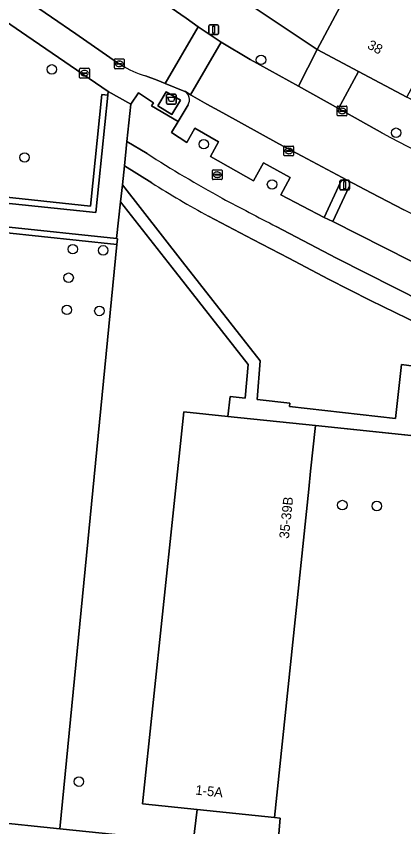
# Model space of a CAD drawing. Extents: x 163008 to 163854, y 382777 to 383982.
# Drawn here: x 163194 to 163233.8, y 383407.3 to 383490.5 of the extents above; entities that cross this region are included whole.
import ezdxf

# ---------------------------------------------------------------- set-up
doc = ezdxf.new("R2010")
doc.units = 0
for name, color, linetype in [('IMGEO_Afval_apart_plaats', 7, 'Continuous'), ('IMGEO_Boom', 7, 'Continuous'), ('IMGEO_Erf', 7, 'Continuous'), ('IMGEO_Groenvoorziening', 7, 'Continuous'), ('IMGEO_Haag', 7, 'Continuous'), ('IMGEO_Hek', 7, 'Continuous'), ('IMGEO_Kolk', 7, 'Continuous'), ('IMGEO_Lichtmast', 7, 'Continuous'), ('IMGEO_Muur', 7, 'Continuous'), ('IMGEO_Pand', 7, 'Continuous'), ('IMGEO_Pand_nummerreeks', 7, 'Continuous'), ('IMGEO_Parkeervlak_open', 7, 'Continuous'), ('IMGEO_Rijbaan_lokaal_open', 7, 'Continuous'), ('IMGEO_Rioolput', 7, 'Continuous'), ('IMGEO_Voetpad_gesloten', 7, 'Continuous'), ('IMGEO_Voetpad_open', 7, 'Continuous')]:
    doc.layers.add(name, color=color, linetype=linetype)

msp = doc.modelspace()

# ---------------------------------------------------------------- linework, layer by layer
at = {"layer": 'IMGEO_Afval_apart_plaats'}
for p, q in [((163209.404, 383481.578), (163209.404, 383482.378)), ((163209.404, 383482.378), (163209.404, 383481.578)), ((163209.504, 383482.478), (163210.294, 383482.478)), ((163210.294, 383482.478), (163209.504, 383482.478)), ((163210.394, 383482.378), (163210.394, 383481.578)), ((163210.394, 383481.578), (163210.394, 383482.378)), ((163210.294, 383481.478), (163209.504, 383481.478)), ((163209.504, 383481.478), (163210.294, 383481.478))]:
    msp.add_line(p, q, dxfattribs=at)
msp.add_lwpolyline([(163209.547, 383482.192), (163210.251, 383482.192), (163210.102, 383481.722), (163209.696, 383481.722), (163209.547, 383482.192)], dxfattribs=at)
for centre, start, end in [((163209.504, 383482.378), 90, 180), ((163209.504, 383482.378), 90, 180), ((163210.294, 383482.378), 0, 90), ((163210.294, 383482.378), 360, 90), ((163209.504, 383481.578), 180, 270), ((163209.504, 383481.578), 180, 270), ((163210.294, 383481.578), 270, 0), ((163210.294, 383481.578), 270, 0)]:
    msp.add_arc(centre, 0.1, start, end, dxfattribs=at)
at = {"layer": 'IMGEO_Boom'}
for centre in [(163219.111, 383486.012), (163197.623, 383485.032), (163232.986, 383478.53), (163213.232, 383477.35), (163194.82, 383475.994), (163220.243, 383473.218), (163199.773, 383466.575), (163202.896, 383466.451), (163199.344, 383463.641), (163199.17, 383460.339), (163202.51, 383460.229), (163227.463, 383440.298), (163231.005, 383440.199), (163200.4, 383411.899)]:
    msp.add_circle(centre, 0.489, dxfattribs=at)
at = {"layer": 'IMGEO_Erf'}
msp.add_lwpolyline([(163208.553, 383498), (163224.887, 383487.089), (163227.246, 383491.498)], dxfattribs=at)
msp.add_lwpolyline([(163238.515, 383442.716), (163238.949, 383446.964), (163236.8, 383447.189), (163236.491, 383447.221), (163224.691, 383448.455), (163224.203, 383443.791), (163224.01, 383441.945), (163220.482, 383408.212), (163221.075, 383408.13), (163220.859, 383405.716), (163220.813, 383405.195), (163228.382, 383404.436), (163228.4, 383404.616), (163228.552, 383406.108), (163228.572, 383406.308), (163234.598, 383405.74)], close=True, dxfattribs=at)
at = {"layer": 'IMGEO_Groenvoorziening'}
for points in [[(163191.672, 383472.04), (163201.603, 383470.989), (163202.767, 383482.455), (163203.364, 383482.394), (163203.402, 383482.77), (163195.056, 383488.486), (163187.678, 383493.541)], [(163226.474, 383469.407), (163225.583, 383469.828), (163221.133, 383472.158), (163222.086, 383473.948), (163219.379, 383475.444), (163218.34, 383473.593), (163213.935, 383476.074), (163214.751, 383477.613), (163212.321, 383478.999), (163211.499, 383477.532), (163209.91, 383478.548), (163210.592, 383479.686), (163207.867, 383481.296), (163208.051, 383481.603), (163206.527, 383482.639), (163205.738, 383481.449), (163205.33, 383477.634), (163207.403, 383476.387)], [(163207.882, 383473.383), (163205.097, 383475.134), (163204.881, 383473.176), (163211.033, 383465.257), (163219.025, 383455.091), (163218.717, 383451.146), (163222.068, 383450.772), (163222.043, 383450.402), (163232.913, 383449.19), (163233.544, 383454.719), (163236.322, 383454.367), (163236.671, 383458.234)], [(163236.671, 383458.234), (163230.338, 383461.314), (163226.041, 383463.508), (163221.969, 383465.635), (163218.261, 383467.552), (163213.708, 383469.953)], [(163220.656, 383468.9), (163226.863, 383465.655), (163235.855, 383461.111), (163237.222, 383463.969), (163237.107, 383464.027), (163226.474, 383469.407)], [(163204.31, 383467.05), (163192.695, 383468.276)], [(163191.187, 383407.81), (163198.432, 383407.063), (163204.31, 383467.05)]]:
    msp.add_lwpolyline(points, dxfattribs=at)
for points in [[(163191.672, 383472.04), (163191.9, 383471.413), (163202.139, 383470.329), (163203.364, 383482.394), (163202.767, 383482.455), (163201.603, 383470.989)], [(163211.181, 383449.868), (163215.688, 383449.397), (163215.941, 383451.456), (163217.477, 383451.284), (163217.785, 383454.728), (163209.947, 383464.725), (163204.688, 383471.425), (163204.272, 383467.657), (163204.373, 383467.646), (163204.31, 383467.05), (163198.432, 383407.063), (163212.145, 383405.663), (163212.537, 383409.043), (163206.93, 383409.63)], [(163192.581, 383468.892), (163192.695, 383468.276), (163204.31, 383467.05), (163204.373, 383467.646), (163204.272, 383467.657)]]:
    msp.add_lwpolyline(points, close=True, dxfattribs=at)
for centre, radius, start, end in [((163293.814, 383612.888), 161.553, 237.66444, 240.85006), ((163277.474, 383584.926), 131.472, 238.03964, 240.9863), ((164950.246, 386780.73), 3736.268, 242.328577, 242.424359)]:
    msp.add_arc(centre, radius, start, end, dxfattribs=at)
at = {"layer": 'IMGEO_Haag'}
for points in [[(163191.672, 383472.04), (163191.9, 383471.413), (163202.139, 383470.329), (163203.364, 383482.394), (163202.767, 383482.455), (163201.603, 383470.989)], [(163192.581, 383468.892), (163192.695, 383468.276), (163204.31, 383467.05), (163204.373, 383467.646), (163204.272, 383467.657)]]:
    msp.add_lwpolyline(points, close=True, dxfattribs=at)
at = {"layer": 'IMGEO_Hek'}
msp.add_lwpolyline([(163224.691, 383448.455), (163236.8, 383447.189)], dxfattribs=at)
at = {"layer": 'IMGEO_Kolk'}
for p, q in [((163204.047, 383485.183), (163204.047, 383486.035)), ((163204.122, 383486.109), (163204.974, 383486.109)), ((163204.349, 383485.652), (163204.747, 383485.652)), ((163204.535, 383485.889), (163204.56, 383485.889)), ((163205.048, 383486.035), (163205.048, 383485.183)), ((163204.974, 383485.109), (163204.122, 383485.109)), ((163204.306, 383485.603), (163204.306, 383485.615)), ((163204.744, 383485.566), (163204.346, 383485.566)), ((163204.558, 383485.329), (163204.533, 383485.329)), ((163204.79, 383485.615), (163204.79, 383485.603)), ((163226.934, 383480.34), (163226.934, 383481.192)), ((163227.009, 383481.266), (163227.861, 383481.266)), ((163227.193, 383480.76), (163227.193, 383480.772)), ((163227.631, 383480.723), (163227.233, 383480.723)), ((163227.236, 383480.809), (163227.634, 383480.809)), ((163227.422, 383481.046), (163227.447, 383481.046)), ((163227.677, 383480.772), (163227.677, 383480.76)), ((163227.935, 383481.192), (163227.935, 383480.34)), ((163227.861, 383480.266), (163227.009, 383480.266)), ((163227.445, 383480.486), (163227.42, 383480.486)), ((163221.456, 383476.232), (163221.456, 383477.084)), ((163221.531, 383477.158), (163222.383, 383477.158)), ((163221.715, 383476.652), (163221.715, 383476.664)), ((163222.153, 383476.615), (163221.755, 383476.615)), ((163221.758, 383476.701), (163222.156, 383476.701)), ((163221.944, 383476.938), (163221.969, 383476.938)), ((163222.199, 383476.664), (163222.199, 383476.652)), ((163222.457, 383477.084), (163222.457, 383476.232)), ((163222.383, 383476.158), (163221.531, 383476.158)), ((163221.967, 383476.378), (163221.942, 383476.378))]:
    msp.add_line(p, q, dxfattribs=at)
for points in [[(163204.047, 383485.183), (163204.047, 383486.035)], [(163204.122, 383486.109), (163204.974, 383486.109)], [(163205.048, 383486.035), (163205.048, 383485.183)], [(163204.974, 383485.109), (163204.122, 383485.109)], [(163226.934, 383480.34), (163226.934, 383481.192)], [(163227.009, 383481.266), (163227.861, 383481.266)], [(163227.935, 383481.192), (163227.935, 383480.34)], [(163227.861, 383480.266), (163227.009, 383480.266)], [(163221.456, 383476.232), (163221.456, 383477.084)], [(163221.531, 383477.158), (163222.383, 383477.158)], [(163222.457, 383477.084), (163222.457, 383476.232)], [(163222.383, 383476.158), (163221.531, 383476.158)]]:
    msp.add_lwpolyline(points, dxfattribs=at)
for centre, radius, start, end in [((163204.124, 383486.033), 0.0765, 91.55205, 178.44795), ((163204.124, 383486.033), 0.0765, 91.55205, 178.44795), ((163204.346, 383485.612), 0.0403, 85.87752, 175.75265), ((163204.751, 383485.614), 0.0386, 1.73085, 96.63898), ((163204.972, 383486.033), 0.0765, 1.55205, 88.44795), ((163204.972, 383486.033), 0.0765, 1.55205, 88.44795), ((163204.124, 383485.185), 0.0765, 181.55205, 268.44795), ((163204.124, 383485.185), 0.0765, 181.55205, 268.44795), ((163204.343, 383485.602), 0.0366, 178.93798, 274.71019), ((163204.747, 383485.609), 0.043, 264.86636, 352.45326), ((163204.972, 383485.185), 0.0765, 271.55205, 358.44795), ((163204.972, 383485.185), 0.0765, 271.55205, 358.44795), ((163227.011, 383481.19), 0.0765, 91.55205, 178.44795), ((163227.011, 383481.19), 0.0765, 91.55205, 178.44795), ((163227.233, 383480.769), 0.0403, 85.87752, 175.75265), ((163227.23, 383480.759), 0.0366, 178.93798, 274.71019), ((163227.634, 383480.766), 0.043, 264.86636, 352.45326), ((163227.638, 383480.771), 0.0386, 1.73085, 96.63898), ((163227.859, 383481.19), 0.0765, 1.55205, 88.44795), ((163227.859, 383481.19), 0.0765, 1.55205, 88.44795), ((163227.011, 383480.342), 0.0765, 181.55205, 268.44795), ((163227.011, 383480.342), 0.0765, 181.55205, 268.44795), ((163227.859, 383480.342), 0.0765, 271.55205, 358.44795), ((163227.859, 383480.342), 0.0765, 271.55205, 358.44795), ((163221.533, 383477.082), 0.0765, 91.55205, 178.44795), ((163221.533, 383477.082), 0.0765, 91.55205, 178.44795), ((163221.755, 383476.661), 0.0403, 85.87752, 175.75265), ((163221.752, 383476.651), 0.0366, 178.93798, 274.71019), ((163222.156, 383476.658), 0.043, 264.86636, 352.45326), ((163222.16, 383476.663), 0.0386, 1.73085, 96.63898), ((163222.381, 383477.082), 0.0765, 1.55205, 88.44795), ((163222.381, 383477.082), 0.0765, 1.55205, 88.44795), ((163221.533, 383476.234), 0.0765, 181.55205, 268.44795), ((163221.533, 383476.234), 0.0765, 181.55205, 268.44795), ((163222.381, 383476.234), 0.0765, 271.55205, 358.44795), ((163222.381, 383476.234), 0.0765, 271.55205, 358.44795)]:
    msp.add_arc(centre, radius, start, end, dxfattribs=at)
for centre, major_axis, ratio, start_param, end_param in [((163204.534, 383485.609), (-0.387, 0.002), 0.722429, 4.712389, 7.853982), ((163204.559, 383485.609), (-0.39, 0.002), 0.717154, 1.570796, 4.712389), ((163227.421, 383480.766), (-0.387, 0.002), 0.722429, 4.712389, 7.853982), ((163227.446, 383480.766), (-0.39, 0.002), 0.717154, 1.570796, 4.712389), ((163221.943, 383476.658), (-0.387, 0.002), 0.722429, 4.712389, 7.853982), ((163221.968, 383476.658), (-0.39, 0.002), 0.717154, 1.570796, 4.712389)]:
    msp.add_ellipse(centre, major_axis=major_axis, ratio=ratio, start_param=start_param, end_param=end_param, dxfattribs=at)
at = {"layer": 'IMGEO_Lichtmast'}
for p, q in [((163213.749, 383488.713), (163213.749, 383489.513)), ((163213.749, 383489.513), (163213.749, 383488.713)), ((163213.849, 383489.613), (163214.639, 383489.613)), ((163214.639, 383489.613), (163213.849, 383489.613)), ((163214.739, 383489.513), (163214.739, 383488.713)), ((163214.739, 383488.713), (163214.739, 383489.513)), ((163214.639, 383488.613), (163213.849, 383488.613)), ((163213.849, 383488.613), (163214.639, 383488.613)), ((163227.206, 383472.754), (163227.206, 383473.554)), ((163227.206, 383473.554), (163227.206, 383472.754)), ((163227.306, 383473.654), (163228.096, 383473.654)), ((163228.096, 383473.654), (163227.306, 383473.654)), ((163228.196, 383473.554), (163228.196, 383472.754)), ((163228.196, 383472.754), (163228.196, 383473.554)), ((163228.096, 383472.654), (163227.306, 383472.654)), ((163227.306, 383472.654), (163228.096, 383472.654))]:
    msp.add_line(p, q, dxfattribs=at)
for points in [[(163214.169, 383489.488), (163214.319, 383489.488), (163214.319, 383488.738), (163214.169, 383488.738), (163214.169, 383489.488)], [(163227.626, 383473.529), (163227.776, 383473.529), (163227.776, 383472.779), (163227.626, 383472.779), (163227.626, 383473.529)]]:
    msp.add_lwpolyline(points, dxfattribs=at)
for centre, start, end in [((163213.849, 383489.513), 90, 180), ((163213.849, 383489.513), 90, 180), ((163214.639, 383489.513), 0, 90), ((163214.639, 383489.513), 360, 90), ((163213.849, 383488.713), 180, 270), ((163213.849, 383488.713), 180, 270), ((163214.639, 383488.713), 270, 0), ((163214.639, 383488.713), 270, 0), ((163227.306, 383473.554), 90, 180), ((163227.306, 383473.554), 90, 180), ((163228.096, 383473.554), 0, 90), ((163228.096, 383473.554), 360, 90), ((163227.306, 383472.754), 180, 270), ((163227.306, 383472.754), 180, 270), ((163228.096, 383472.754), 270, 0), ((163228.096, 383472.754), 270, 0)]:
    msp.add_arc(centre, 0.1, start, end, dxfattribs=at)
at = {"layer": 'IMGEO_Muur'}
msp.add_lwpolyline([(163208.553, 383498), (163224.887, 383487.089)], dxfattribs=at)
at = {"layer": 'IMGEO_Pand'}
for points in [[(163236.418, 383493.978), (163231.883, 383496.404), (163230.26, 383493.368), (163228.694, 383494.206), (163227.246, 383491.498), (163224.887, 383487.089), (163229.131, 383484.819), (163234.081, 383482.172), (163236.44, 383486.581), (163238.083, 383489.653), (163242.091, 383497.19), (163238.981, 383498.788)], [(163224.01, 383441.945), (163224.203, 383443.791), (163224.691, 383448.455), (163215.688, 383449.397), (163211.181, 383449.868), (163206.93, 383409.63), (163212.537, 383409.043), (163220.482, 383408.212)]]:
    msp.add_lwpolyline(points, close=True, dxfattribs=at)
at = {"layer": 'IMGEO_Parkeervlak_open'}
for points in [[(163215.174, 383480.558), (163213.557, 383481.47), (163211.881, 383482.419), (163211.34, 383482.753), (163211.29, 383482.777)], [(163211.618, 383481.402), (163210.592, 383479.686), (163209.91, 383478.548), (163211.499, 383477.532), (163212.321, 383478.999), (163214.751, 383477.613), (163213.935, 383476.074), (163218.34, 383473.593), (163219.379, 383475.444), (163222.086, 383473.948), (163221.133, 383472.158), (163225.583, 383469.828), (163227.276, 383473.461)], [(163227.943, 383473.671), (163223.343, 383476.118), (163220.954, 383477.395), (163215.174, 383480.558)], [(163239.93, 383467.627), (163236.298, 383469.364), (163233.775, 383470.618), (163230.407, 383472.363), (163227.972, 383473.655)], [(163228.176, 383472.993), (163226.474, 383469.407), (163237.107, 383464.027), (163238.583, 383467.188)]]:
    msp.add_lwpolyline(points, dxfattribs=at)
for centre, radius, start, end in [((163210.756, 383481.923), 1.007, 328.84427, 57.98954), ((163227.726, 383473.196), 0.522, 65.44711, 149.50533), ((163227.722, 383473.215), 0.506, 333.91655, 60.33755)]:
    msp.add_arc(centre, radius, start, end, dxfattribs=at)
at = {"layer": 'IMGEO_Rijbaan_lokaal_open'}
for points in [[(163207.234, 383484.369), (163208.441, 383483.921), (163209.269, 383483.59), (163212.648, 383489.419), (163211.426, 383490.304), (163197.347, 383500), (163196.511, 383500.644)], [(163192.601, 383493.839), (163200.084, 383488.698), (163204.372, 383485.724), (163204.729, 383485.49)], [(163231.576, 383478.493), (163227.067, 383481.003), (163222.942, 383483.3), (163218.01, 383486.045), (163215.019, 383487.83), (163211.881, 383482.419), (163213.557, 383481.47), (163215.174, 383480.558), (163220.954, 383477.395), (163223.343, 383476.118), (163227.943, 383473.671), (163227.972, 383473.655), (163230.407, 383472.363), (163233.775, 383470.618)]]:
    msp.add_lwpolyline(points, dxfattribs=at)
for points in [[(163215.019, 383487.83), (163212.648, 383489.419), (163209.269, 383483.59), (163211.29, 383482.777), (163211.34, 383482.753), (163211.881, 383482.419)], [(163238.419, 383457.383), (163236.671, 383458.234), (163236.322, 383454.367), (163233.544, 383454.719), (163232.913, 383449.19), (163222.043, 383450.402), (163222.068, 383450.772), (163218.717, 383451.146), (163219.025, 383455.091), (163211.033, 383465.257), (163204.881, 383473.176), (163204.688, 383471.425), (163209.947, 383464.725), (163217.785, 383454.728), (163217.477, 383451.284), (163215.941, 383451.456), (163215.688, 383449.397), (163224.691, 383448.455), (163236.491, 383447.221), (163236.696, 383449.118), (163236.892, 383451.071), (163237.875, 383452.63), (163238.21, 383455.062)]]:
    msp.add_lwpolyline(points, close=True, dxfattribs=at)
for centre, radius, start, end in [((163210.771, 383495.632), 11.805, 239.21617, 252.56632), ((163312.571, 383630.501), 172.24, 241.94967, 252.14569)]:
    msp.add_arc(centre, radius, start, end, dxfattribs=at)
at = {"layer": 'IMGEO_Rioolput'}
for p, q in [((163200.476, 383484.218), (163200.476, 383485.07)), ((163200.551, 383485.144), (163201.403, 383485.144)), ((163200.964, 383484.924), (163200.989, 383484.924)), ((163201.477, 383485.07), (163201.477, 383484.218)), ((163201.403, 383484.144), (163200.551, 383484.144)), ((163200.735, 383484.638), (163200.735, 383484.65)), ((163201.173, 383484.601), (163200.775, 383484.601)), ((163200.778, 383484.687), (163201.176, 383484.687)), ((163200.987, 383484.364), (163200.962, 383484.364)), ((163201.219, 383484.65), (163201.219, 383484.638)), ((163214.112, 383473.797), (163214.112, 383474.649)), ((163214.187, 383474.723), (163215.039, 383474.723)), ((163214.371, 383474.217), (163214.371, 383474.229)), ((163214.809, 383474.18), (163214.411, 383474.18)), ((163214.414, 383474.266), (163214.812, 383474.266)), ((163214.6, 383474.503), (163214.625, 383474.503)), ((163214.855, 383474.229), (163214.855, 383474.217)), ((163215.113, 383474.649), (163215.113, 383473.797)), ((163215.039, 383473.723), (163214.187, 383473.723)), ((163214.623, 383473.943), (163214.598, 383473.943))]:
    msp.add_line(p, q, dxfattribs=at)
for points in [[(163200.476, 383484.218), (163200.476, 383485.07)], [(163200.551, 383485.144), (163201.403, 383485.144)], [(163201.477, 383485.07), (163201.477, 383484.218)], [(163201.403, 383484.144), (163200.551, 383484.144)], [(163214.112, 383473.797), (163214.112, 383474.649)], [(163214.187, 383474.723), (163215.039, 383474.723)], [(163215.113, 383474.649), (163215.113, 383473.797)], [(163215.039, 383473.723), (163214.187, 383473.723)]]:
    msp.add_lwpolyline(points, dxfattribs=at)
for centre, radius, start, end in [((163200.553, 383485.068), 0.0765, 91.55205, 178.44795), ((163200.553, 383485.068), 0.0765, 91.55205, 178.44795), ((163201.401, 383485.068), 0.0765, 1.55205, 88.44795), ((163201.401, 383485.068), 0.0765, 1.55205, 88.44795), ((163200.553, 383484.22), 0.0765, 181.55205, 268.44795), ((163200.553, 383484.22), 0.0765, 181.55205, 268.44795), ((163200.775, 383484.647), 0.0403, 85.87752, 175.75265), ((163200.772, 383484.637), 0.0366, 178.93798, 274.71019), ((163201.176, 383484.644), 0.043, 264.86636, 352.45326), ((163201.18, 383484.649), 0.0386, 1.73085, 96.63898), ((163201.401, 383484.22), 0.0765, 271.55205, 358.44795), ((163201.401, 383484.22), 0.0765, 271.55205, 358.44795), ((163214.189, 383474.647), 0.0765, 91.55205, 178.44795), ((163214.189, 383474.647), 0.0765, 91.55205, 178.44795), ((163214.411, 383474.226), 0.0403, 85.87752, 175.75265), ((163214.408, 383474.216), 0.0366, 178.93798, 274.71019), ((163214.812, 383474.223), 0.043, 264.86636, 352.45326), ((163214.816, 383474.228), 0.0386, 1.73085, 96.63898), ((163215.037, 383474.647), 0.0765, 1.55205, 88.44795), ((163215.037, 383474.647), 0.0765, 1.55205, 88.44795), ((163214.189, 383473.799), 0.0765, 181.55205, 268.44795), ((163214.189, 383473.799), 0.0765, 181.55205, 268.44795), ((163215.037, 383473.799), 0.0765, 271.55205, 358.44795), ((163215.037, 383473.799), 0.0765, 271.55205, 358.44795)]:
    msp.add_arc(centre, radius, start, end, dxfattribs=at)
for centre, major_axis, ratio, start_param, end_param in [((163200.963, 383484.644), (-0.387, 0.002), 0.722429, 4.712389, 7.853982), ((163200.988, 383484.644), (-0.39, 0.002), 0.717154, 1.570796, 4.712389), ((163214.599, 383474.223), (-0.387, 0.002), 0.722429, 4.712389, 7.853982), ((163214.624, 383474.223), (-0.39, 0.002), 0.717154, 1.570796, 4.712389)]:
    msp.add_ellipse(centre, major_axis=major_axis, ratio=ratio, start_param=start_param, end_param=end_param, dxfattribs=at)
at = {"layer": 'IMGEO_Voetpad_gesloten'}
msp.add_lwpolyline([(163209.962, 383480.395), (163210.837, 383481.871), (163209.363, 383482.747), (163208.509, 383481.288)], close=True, dxfattribs=at)
at = {"layer": 'IMGEO_Voetpad_open'}
for points in [[(163196.511, 383500.644), (163197.347, 383500), (163211.426, 383490.304), (163212.648, 383489.419), (163215.019, 383487.83), (163218.01, 383486.045), (163222.942, 383483.3), (163224.887, 383487.089), (163208.553, 383498), (163205.546, 383500), (163205.393, 383499.817), (163205.118, 383500), (163200.18, 383503.28)], [(163187.678, 383493.541), (163195.056, 383488.486), (163203.402, 383482.77), (163205.738, 383481.449), (163206.527, 383482.639), (163208.051, 383481.603), (163207.867, 383481.296), (163210.592, 383479.686), (163211.618, 383481.402)], [(163204.729, 383485.49), (163204.372, 383485.724), (163200.084, 383488.698), (163192.601, 383493.839)], [(163259.763, 383466.556), (163261.332, 383466.06), (163262.68, 383470.15), (163257.096, 383472.063), (163251.687, 383473.915), (163251.378, 383474.021), (163251.319, 383473.847), (163245.647, 383476.205), (163245.709, 383476.329), (163240.575, 383478.903), (163234.946, 383481.726), (163234.081, 383482.172), (163229.131, 383484.819), (163227.067, 383481.003), (163231.576, 383478.493)], [(163211.29, 383482.777), (163209.269, 383483.59), (163208.441, 383483.921), (163207.234, 383484.369)], [(163205.33, 383477.634), (163205.097, 383475.134), (163207.882, 383473.383)], [(163207.403, 383476.387), (163205.33, 383477.634)], [(163227.276, 383473.461), (163225.583, 383469.828), (163226.474, 383469.407), (163228.176, 383472.993)], [(163227.972, 383473.655), (163227.943, 383473.671)], [(163213.708, 383469.953), (163218.261, 383467.552), (163221.969, 383465.635), (163226.041, 383463.508), (163230.338, 383461.314), (163236.671, 383458.234), (163238.419, 383457.383), (163238.571, 383457.309), (163240.642, 383456.413), (163241.659, 383456.026), (163243.741, 383455.235), (163244.158, 383455.072), (163246.486, 383454.162), (163248.585, 383453.373), (163249.384, 383455.529), (163242.105, 383458.296), (163241.06, 383458.681), (163240.077, 383459.09), (163239.098, 383459.521), (163240.301, 383462.006), (163241.577, 383461.424), (163241.797, 383461.962), (163241.919, 383461.914), (163243.165, 383465.024)], [(163238.583, 383467.188), (163237.107, 383464.027), (163237.222, 383463.969), (163235.855, 383461.111), (163226.863, 383465.655), (163220.656, 383468.9)], [(163220.785, 383404.884), (163212.145, 383405.663), (163198.432, 383407.063), (163191.187, 383407.81)]]:
    msp.add_lwpolyline(points, dxfattribs=at)
for points in [[(163222.942, 383483.3), (163227.067, 383481.003), (163229.131, 383484.819), (163224.887, 383487.089)], [(163205.33, 383477.634), (163205.738, 383481.449), (163203.402, 383482.77), (163203.364, 383482.394), (163202.139, 383470.329), (163191.9, 383471.413), (163192.581, 383468.892), (163204.272, 383467.657), (163204.688, 383471.425), (163204.881, 383473.176), (163205.097, 383475.134)], [(163209.962, 383480.395), (163208.509, 383481.288), (163209.363, 383482.747), (163210.837, 383481.871)], [(163221.075, 383408.13), (163220.482, 383408.212), (163212.537, 383409.043), (163212.145, 383405.663), (163220.785, 383404.884), (163220.813, 383405.195), (163220.859, 383405.716)]]:
    msp.add_lwpolyline(points, close=True, dxfattribs=at)
for centre, radius, start, end in [((163210.771, 383495.632), 11.805, 239.21617, 252.56632), ((163210.756, 383481.923), 1.007, 328.84427, 57.98954), ((163312.571, 383630.501), 172.24, 241.94967, 252.14569), ((163293.814, 383612.888), 161.553, 237.66444, 240.85006), ((163277.474, 383584.926), 131.472, 238.03964, 240.9863), ((163227.726, 383473.196), 0.522, 65.44711, 149.50533), ((163227.722, 383473.215), 0.506, 333.91655, 60.33755), ((164950.246, 386780.73), 3736.268, 242.328577, 242.424359)]:
    msp.add_arc(centre, radius, start, end, dxfattribs=at)

# ---------------------------------------------------------------- texts
at = {"layer": 'IMGEO_Pand_nummerreeks'}
for s, rotation, p in [('38', 331.86204, (163229.947, 383487.241)), ('35-39B', 84.02999, (163221.965, 383436.81)), ('1-5A', 354.02978, (163212.335, 383410.572))]:
    msp.add_text(s, height=1, rotation=rotation, dxfattribs=at).set_placement(p)

doc.saveas('drawing.dxf')
